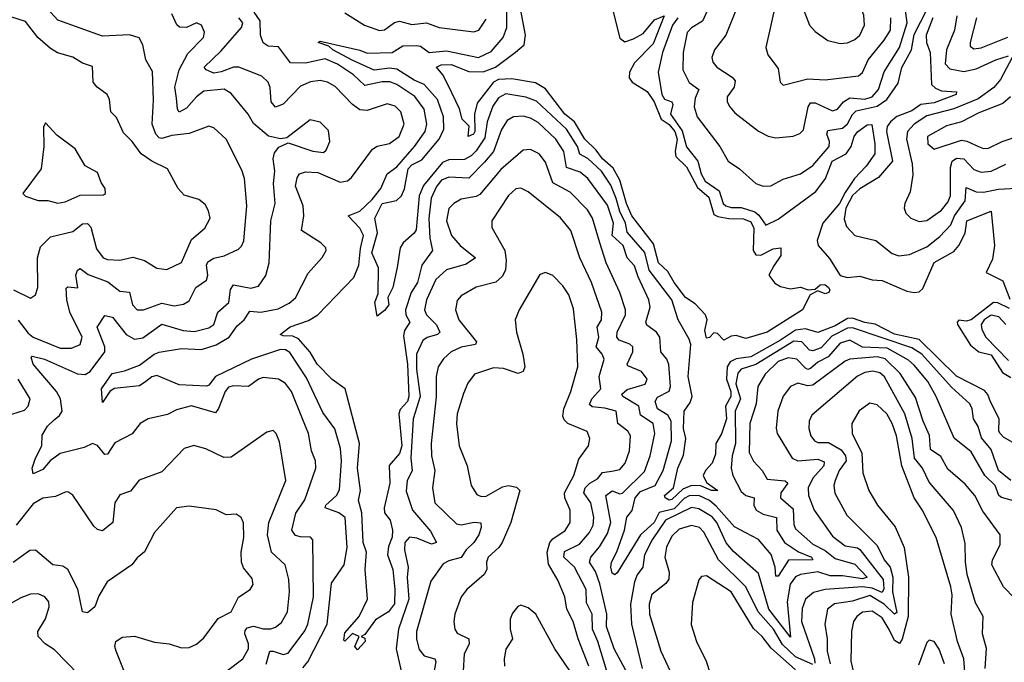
# Model space of a CAD drawing. Extents: x 1552294 to 1694791, y 811929 to 917222.
# Tile 510 of 643: x 1646211 to 1650189, y 887951 to 890547. Entities that reach past the tile are written whole.
import ezdxf

# ---------------------------------------------------------------- set-up
doc = ezdxf.new("R2010")
doc.units = 0

msp = doc.modelspace()

# ---------------------------------------------------------------- linework, layer by layer
at = {"layer": '0CON10XD'}
for points in [[(1649525, 890450.7), (1649555, 890453.9), (1649585, 890467.1), (1649605, 890484.5), (1649623.8, 890525), (1649620.4, 890565), (1649601.6, 890615), (1649593.4, 890663.4), (1649535, 890728), (1649495, 890750.4), (1649472.6, 890752.6), (1649402.9, 890727.1), (1649386.3, 890713.6), (1649372.3, 890687.7), (1649368.1, 890635), (1649371.7, 890601.7), (1649402.1, 890525), (1649425, 890500), (1649475, 890463.1), (1649525, 890450.7)], [(1648603.9, 890595), (1648635, 890472.5), (1648655, 890458.3), (1648690.5, 890470.5), (1648729.1, 890490.9), (1648775, 890546.8), (1648815, 890563.3), (1648770.6, 890449.4), (1648695, 890373.3), (1648673.8, 890335), (1648672.5, 890312.5), (1648685.5, 890295), (1648746.4, 890256.4), (1648774.5, 890215), (1648802, 890145), (1648835, 890123.6), (1648857.6, 890095), (1648867.1, 890065), (1648858.4, 890015), (1648861.1, 889995), (1648905, 889952.6), (1648949.4, 889869.4), (1648995, 889829.6), (1649015, 889760.6), (1649031.3, 889751.3), (1649075, 889743.7), (1649135, 889743), (1649165, 889730.5), (1649176.8, 889705), (1649174.4, 889615), (1649185, 889597.2), (1649205, 889595.3), (1649255, 889621.9), (1649285.6, 889625.6), (1649286.4, 889595), (1649257, 889553), (1649236.7, 889515), (1649261.9, 889481.9), (1649285, 889469.2), (1649325, 889459.4), (1649365, 889466.2), (1649395.7, 889455.7), (1649425, 889458), (1649445, 889476), (1649463, 889477), (1649478.9, 889465), (1649483.1, 889455), (1649479.2, 889445), (1649465, 889439.4), (1649435, 889451.2), (1649404.3, 889435.7), (1649373.8, 889375), (1649230, 889285), (1649145, 889259.2), (1649105, 889271.2), (1649085, 889268.8), (1649055, 889252.5), (1649029.3, 889279.3), (1649015, 889282.5), (1648997.3, 889262.7), (1648985, 889260), (1648978.3, 889291.7), (1648988.8, 889335), (1648981.4, 889355), (1648939.2, 889399.3), (1648900.8, 889425), (1648854.4, 889485), (1648829.5, 889529.5), (1648791, 889565), (1648771.1, 889641.1), (1648684.4, 889755), (1648662.9, 889805), (1648635, 889898.8), (1648607.8, 889947.8), (1648564.9, 889984.9), (1648539.8, 890019.8), (1648494.6, 890065), (1648451.7, 890135), (1648412.5, 890165), (1648335, 890267.6), (1648295, 890292.6), (1648198.5, 890308.5), (1648145, 890305.9), (1648125.1, 890294.9), (1648059.6, 890210.4), (1648048.9, 890165), (1648049.6, 890095), (1648044.2, 890085), (1648023.3, 890075), (1648026.9, 890116.9), (1647997.8, 890145), (1647987.5, 890187.5), (1647942.4, 890282.4), (1647920, 890325), (1647894.6, 890355), (1647913.3, 890365), (1647953.8, 890366.2), (1648025, 890338.4), (1648083.3, 890336.7), (1648133.1, 890355), (1648214, 890416), (1648248.6, 890445), (1648254.5, 890485), (1648216.7, 890685)], [(1649265.8, 890615), (1649225.7, 890435), (1649232.9, 890405), (1649275, 890350), (1649283.3, 890295), (1649295, 890282.5), (1649395, 890308.1), (1649465.4, 890304.6), (1649599.1, 890320.9), (1649616, 890334), (1649639, 890385), (1649703.8, 890465), (1649728.6, 890505), (1649729.6, 890555)], [(1646205, 889332.9), (1646245, 889280), (1646265, 889264), (1646375, 889220.5), (1646420.4, 889219.6), (1646455, 889234.4), (1646463.5, 889265), (1646413.4, 889365), (1646400.9, 889415), (1646398.3, 889461.7), (1646405, 889467.8), (1646445.7, 889464.3), (1646438.1, 889515), (1646445, 889534.4), (1646455, 889542.2), (1646487.5, 889517.5), (1646567.5, 889487.5), (1646615, 889450.3), (1646655, 889446.2), (1646666.2, 889395), (1646685, 889374.6), (1646711.2, 889375), (1646785, 889401.8), (1646835, 889390.3), (1646872.8, 889397.2), (1646895, 889410.6), (1646922.1, 889465), (1646966.2, 889495), (1646971.3, 889515), (1646965.3, 889555), (1646971.4, 889568.6), (1646995, 889583.4), (1647036.6, 889593.4), (1647095, 889620), (1647107.4, 889632.6), (1647115.8, 889654.2), (1647128, 889795), (1647118.8, 889905), (1647108.7, 889938.7), (1647045, 890064.2), (1646995, 890110.6), (1646975, 890117.5), (1646895, 890087.3), (1646825, 890079.2), (1646785, 890066.6), (1646775, 890069.5), (1646761.2, 890085), (1646745.8, 890125), (1646751.5, 890221.5), (1646747.7, 890337.7), (1646721.1, 890385), (1646707.8, 890445), (1646693.4, 890473.4), (1646655, 890485.8), (1646545, 890481.1), (1646365, 890545.2), (1646322.6, 890592.6)], [(1650215, 888685.2), (1650165.6, 888725), (1650135, 888810), (1650096.9, 888856.9), (1650082.8, 888902.8), (1650063.8, 888935), (1650059.1, 888975), (1650048.9, 888995), (1649975, 889062.9), (1649855, 889195.1), (1649815, 889220.6), (1649575, 889302.4), (1649555, 889300.6), (1649492.1, 889267.9), (1649448.1, 889221.9), (1649415, 889209.2), (1649401.9, 889211.9), (1649371.1, 889245), (1649338.3, 889248.3), (1649185, 889153.8), (1649125.1, 889134.9), (1649111.5, 889118.5), (1649104.2, 889075.8), (1649123.2, 889015), (1649101.3, 888965), (1649103.2, 888835), (1649088.8, 888785), (1649084.7, 888735), (1649091.8, 888705), (1649125, 888641.2), (1649145, 888625.2), (1649178.2, 888615), (1649177.3, 888585), (1649186.2, 888565), (1649215, 888549.5), (1649268.3, 888535), (1649269.6, 888485), (1649300.3, 888435), (1649357.3, 888397.3), (1649409.2, 888375), (1649414.4, 888365), (1649316.7, 888363.4), (1649275, 888298.5), (1649265, 888298.8), (1649263.1, 888335), (1649246.7, 888386.7), (1649195, 888447.3), (1649143.7, 888473.7), (1649098.3, 888498.3), (1649025, 888581.5), (1648997, 888605), (1648954.1, 888624.1), (1648915, 888623), (1648895, 888612), (1648855, 888570.1), (1648793.7, 888556.3), (1648773.8, 888515), (1648718.8, 888465), (1648625, 888311.4), (1648615, 888304.4), (1648605, 888310.6), (1648598.9, 888335), (1648601.7, 888355), (1648623.4, 888396.6), (1648654.8, 888485), (1648663, 888537), (1648685.4, 888564.6), (1648696.9, 888615), (1648719.1, 888640.9), (1648777.5, 888665), (1648810.7, 888725), (1648843.7, 888845), (1648843.2, 888925), (1648828.9, 888948.9), (1648788, 888975), (1648778.6, 889005), (1648788.1, 889021.9), (1648834.2, 889045.7), (1648840.3, 889065), (1648833.3, 889153.3), (1648825.2, 889175.2), (1648800.4, 889205), (1648796.9, 889265), (1648784.1, 889284.1), (1648745, 889313.1), (1648740, 889325), (1648758.3, 889385), (1648752.5, 889415), (1648708.8, 889508.8), (1648695, 889552.2), (1648664.7, 889585), (1648648.5, 889635), (1648604.5, 889674.5), (1648609.4, 889725), (1648585, 889797.8), (1648506.2, 889905), (1648475, 889930.9), (1648420.2, 889950.2), (1648409.2, 890015), (1648377, 890065), (1648305, 890131.6), (1648275, 890148.9), (1648245, 890157.1), (1648205.8, 890154.2), (1648179.7, 890140.2), (1648157.1, 890102.9), (1648125.2, 890015), (1648088, 889972), (1648025, 889907.2), (1647945, 889910.4), (1647915, 889898.4), (1647895, 889873.1), (1647873.4, 889826.6), (1647863.8, 889743.8), (1647867.2, 889665), (1647878.6, 889615), (1647835.5, 889555), (1647818.6, 889485), (1647792.5, 889445), (1647768.9, 889375), (1647770.2, 889355), (1647786.8, 889325), (1647765, 889291.2), (1647760.9, 889269.1), (1647777, 889155), (1647782.7, 889025), (1647777.1, 889005), (1647748.6, 888971.4), (1647742.1, 888955), (1647754.5, 888825), (1647745, 888793.9), (1647703.7, 888746.3), (1647706.2, 888673.8), (1647683.4, 888575), (1647684.7, 888554.7), (1647708.2, 888525), (1647716.4, 888485), (1647715, 888455.8), (1647701.3, 888418.6), (1647697.2, 888385), (1647718.6, 888325), (1647726.5, 888245), (1647725, 888186.2), (1647701.4, 888155), (1647648.1, 888121.9), (1647605, 888062.5), (1647590, 888055), (1647605, 888047.5), (1647606, 888035), (1647575, 888001.2), (1647564.2, 888015), (1647582.5, 888055), (1647555, 888066.7), (1647525, 888036.2), (1647520.3, 888040.3), (1647525, 888069.2), (1647582.2, 888135), (1647615.8, 888205), (1647606.5, 888325), (1647611.6, 888395), (1647598.2, 888435), (1647592.5, 888555), (1647579.8, 888605), (1647587.7, 888645), (1647576.2, 888735), (1647584, 888834), (1647525.6, 889055.6), (1647473.6, 889093.6), (1647412.6, 889155), (1647384.1, 889204.1), (1647337.3, 889257.3), (1647315, 889269), (1647275, 889269.1), (1647263.1, 889275), (1647304.1, 889305.9), (1647378.3, 889331.7), (1647415.5, 889354.5), (1647561.2, 889505), (1647581.6, 889555), (1647588, 889622), (1647600.5, 889675), (1647585, 889704.7), (1647537.5, 889755), (1647585, 889773.8), (1647635, 889821.2), (1647670.3, 889865), (1647695.6, 889924.4), (1647735, 889952.2), (1647805.5, 890035), (1647848.4, 890095), (1647855.6, 890125), (1647844.8, 890185), (1647807.1, 890237.2), (1647735, 890284.8), (1647706.2, 890296.2), (1647675, 890295.8), (1647605, 890281.3), (1647559.7, 890325), (1647495, 890367.1), (1647445, 890388.7), (1647365, 890372.1), (1647305, 890372.5), (1647256.9, 890436.9), (1647215, 890440.3), (1647193.9, 890453.9), (1647183.2, 890485), (1647182.2, 890542.2), (1647158.2, 890578.2)], [(1650230, 888835), (1650185, 888860), (1650172, 888875), (1650166, 888885), (1650168.1, 888935), (1650132.7, 889002.7), (1650122.4, 889032.4), (1650109, 889049), (1649995, 889106.9), (1649845, 889254.9), (1649745, 889276.6), (1649666.2, 889316.2), (1649625, 889323), (1649575, 889341.5), (1649555, 889340.4), (1649505, 889309.6), (1649435, 889283.8), (1649385, 889297.7), (1649345, 889293.3), (1649285, 889251.6), (1649165, 889185.1), (1649105, 889176.8), (1649080.7, 889165), (1649069.3, 889145), (1649066.2, 889095), (1649083.1, 889045), (1649083.5, 889025), (1649061.6, 888985), (1649065.7, 888935), (1649046.6, 888873.4), (1649022.5, 888835), (1649021.3, 888791.3), (1649008.8, 888755), (1648981.7, 888725), (1648972.6, 888705), (1648985, 888677.4), (1649030.8, 888645), (1649005.5, 888644.5), (1648963.2, 888663.2), (1648925, 888665.6), (1648889.7, 888650.3), (1648845, 888608.1), (1648835, 888606.1), (1648818.1, 888615), (1648815.6, 888625), (1648851.6, 888655), (1648869.1, 888735), (1648892.3, 888787.7), (1648901.5, 888855), (1648893.2, 888895), (1648895.3, 888965), (1648919.8, 889000.2), (1648927.4, 889025), (1648910.9, 889105), (1648921.6, 889235), (1648915, 889256.9), (1648870.8, 889335), (1648845, 889415.3), (1648753.2, 889535), (1648736.3, 889606.3), (1648665, 889688.2), (1648658.7, 889725), (1648635, 889771.8), (1648621.1, 889825), (1648598.7, 889878.7), (1648561.5, 889935), (1648506.3, 889986.3), (1648473.6, 890003.6), (1648464.6, 890035), (1648420.5, 890105), (1648298.2, 890218.2), (1648255, 890234.5), (1648175, 890247.8), (1648145, 890231.1), (1648122.9, 890197.1), (1648098.8, 890135), (1648089.8, 890070.2), (1648055, 890017.1), (1648035, 889996.7), (1648008.3, 889981.7), (1647945, 889980.5), (1647919.6, 889970.4), (1647842.2, 889877.8), (1647824.9, 889835), (1647812, 889698), (1647805, 889684.5), (1647760, 889645), (1647748.1, 889625), (1647736.1, 889546.1), (1647718, 889465), (1647698.8, 889425), (1647701.6, 889395), (1647685, 889372.7), (1647655, 889348.8), (1647645.3, 889405), (1647659, 889441), (1647660.6, 889545), (1647633.8, 889605), (1647655.9, 889685.9), (1647645.6, 889745), (1647675, 889804.6), (1647733.8, 889816.2), (1647753.9, 889836.1), (1647765, 889864), (1647780, 889945), (1647795, 889960.9), (1647835, 889981), (1647905.2, 890065), (1647923.8, 890105), (1647923.6, 890155), (1647899.2, 890225), (1647845, 890285.8), (1647805, 890302.2), (1647735, 890347.8), (1647705, 890351.5), (1647642.6, 890342.6), (1647553.5, 890383.5), (1647476.2, 890425), (1647460, 890440), (1647416.7, 890455), (1647425, 890460), (1647585, 890424.3), (1647615, 890412.2), (1647715, 890414.4), (1647758.4, 890441.6), (1647813.3, 890443.3), (1647829.8, 890439.8), (1647865, 890414.8), (1647935, 890421.9), (1648065, 890394.8), (1648115, 890418.2), (1648164.7, 890475), (1648178.8, 890515), (1648179.3, 890585)], [(1647525, 890575.4), (1647604.4, 890525), (1647665, 890503.1), (1647685, 890505.9), (1647725, 890535.2), (1647745, 890541), (1647795, 890527.7), (1647854.3, 890534.3), (1647906, 890516), (1648045, 890498.2), (1648065.5, 890505), (1648095, 890549.4)], [(1648990, 890585), (1648969.1, 890540.9), (1648925, 890514.7), (1648907.9, 890495), (1648890.9, 890415), (1648889.7, 890345), (1648915, 890293.1), (1648954.5, 890265), (1648939.8, 890229.8)], [(1648939.8, 890229.8), (1648935.8, 890195), (1648947.9, 890155), (1649038.9, 890035), (1649072.9, 889975), (1649118.1, 889945), (1649185, 889885.5), (1649215, 889874.6), (1649245, 889876.4), (1649295, 889903.3), (1649365, 889923.8), (1649415, 889957.5), (1649481.6, 890035), (1649482.3, 890055), (1649471.2, 890085), (1649475, 890099.6), (1649535, 890108.3), (1649555, 890126.4), (1649575, 890163.5), (1649590.6, 890179.4), (1649675, 890197.5), (1649714.3, 890225), (1649759.5, 890290.5), (1649775, 890354.3), (1649813.5, 890425), (1649825, 890488), (1649875, 890586.7)], [(1649107.5, 890595), (1649063.9, 890485), (1649017.8, 890425), (1649007.5, 890395), (1649011.1, 890375), (1649026.7, 890355), (1649089.5, 890315), (1649100.7, 890300.7), (1649096.8, 890275), (1649069.5, 890235), (1649069.5, 890215), (1649079.4, 890195), (1649100.5, 890170.5), (1649195, 890096.5), (1649235, 890076.4), (1649265, 890069.6), (1649335, 890076.7), (1649362.2, 890087.8), (1649377.3, 890102.7), (1649395.6, 890194.4), (1649405, 890211.1), (1649425, 890210.7), (1649495, 890179.2), (1649515, 890186), (1649539, 890215), (1649565, 890231.7), (1649625, 890225.7), (1649654.2, 890235), (1649679.7, 890265), (1649703.2, 890336.8), (1649765.2, 890435.2), (1649796.7, 890535), (1649788.4, 890595)], [(1646959.2, 889705), (1646980, 889745), (1646973.3, 889775), (1646959.8, 889799.8), (1646935, 889820), (1646875, 889837.8), (1646851.5, 889865), (1646808.2, 889945), (1646745, 889975.9), (1646701.8, 890005), (1646665, 890055.6), (1646630.2, 890090.2), (1646602.1, 890152.1), (1646578.8, 890175), (1646573.1, 890225), (1646564.3, 890245), (1646524, 890275), (1646507.5, 890295), (1646505, 890358), (1646465, 890371.2), (1646426, 890396), (1646363.5, 890413.5), (1646335, 890430.4), (1646284.7, 890474.7), (1646235, 890539.4), (1646175, 890559.2)], [(1647355, 887927.8), (1647375, 887952.3), (1647453.5, 888105), (1647470, 888270), (1647521.6, 888345), (1647533.5, 888415), (1647526.1, 888535), (1647500, 888555), (1647444.6, 888575), (1647447.3, 888585), (1647490.8, 888625), (1647503, 888647), (1647511, 888765), (1647506.5, 888815), (1647484.3, 888894.3), (1647435, 888960.5), (1647369.8, 889099.8), (1647302.4, 889202.4), (1647285, 889213.6), (1647264, 889215), (1647147.8, 889175), (1647002.2, 889105), (1646975, 889070.6), (1646965, 889067), (1646855, 889072.3), (1646765, 889109.2), (1646745, 889104.7), (1646720.8, 889085), (1646695, 889068), (1646592.8, 889057.2), (1646575, 889044.3), (1646545, 889000), (1646541.2, 889055), (1646585, 889117.7), (1646635, 889128.2), (1646695, 889151.1), (1646753.8, 889195), (1646775, 889203.7), (1646865, 889218.4), (1646945, 889214.8), (1647005, 889233.1), (1647057.2, 889265), (1647089.3, 889310.7), (1647117.9, 889335), (1647140, 889370), (1647185, 889365.6), (1647255, 889378.4), (1647298.9, 889401.1), (1647325, 889423.8), (1647376.9, 889523.1), (1647433.3, 889586.7), (1647448.9, 889615), (1647447.8, 889625), (1647428.1, 889645), (1647348.9, 889695), (1647358.7, 889755), (1647356, 889795), (1647324.7, 889875), (1647331.2, 889908.8), (1647341.5, 889925), (1647365, 889931.8), (1647415, 889929.8), (1647505, 889890.2), (1647535, 889895.4), (1647551.1, 889908.9), (1647635.7, 890024.3), (1647655, 890036.2), (1647705, 890046.5), (1647743.8, 890075), (1647764.7, 890125), (1647750.6, 890175), (1647727.1, 890197.1), (1647695, 890207.1), (1647615, 890180.4), (1647585, 890183.3), (1647555, 890204.6), (1647485, 890277.8), (1647455, 890294.7), (1647425, 890301.6), (1647386.1, 890296.1), (1647345, 890278.4), (1647275, 890205.3), (1647245, 890193.6), (1647226.8, 890215), (1647222.8, 890272.8), (1647215.3, 890295), (1647188.9, 890318.9), (1647096, 890356), (1647075, 890354.8), (1647025, 890336.4), (1646995, 890331.2), (1646963.8, 890345), (1646955.6, 890355), (1647025, 890420.9), (1647107.6, 890515), (1647112.4, 890535), (1647095.8, 890555)], [(1647175, 889470.5), (1647205.9, 889514.1), (1647219.3, 889565), (1647225.9, 889735), (1647242.4, 889805), (1647235.7, 889885), (1647241.7, 889935), (1647234.7, 889985), (1647240.2, 890009.8), (1647258.2, 890031.8), (1647295, 890050), (1647395, 890015.9), (1647438.8, 890011.2), (1647449.4, 890020.6), (1647464.4, 890055), (1647459.1, 890099.1), (1647425, 890133.1), (1647385, 890142.2), (1647290, 890070), (1647265, 890065.6), (1647216, 890076), (1647155, 890128.2), (1647133.8, 890165), (1647065, 890249.5), (1647036.7, 890266.8), (1646955, 890258.1), (1646924.6, 890235.4), (1646885, 890189.3), (1646855, 890172.9), (1646848.4, 890185), (1646845, 890230), (1646837.2, 890275), (1646855.6, 890345), (1646889.9, 890410.1), (1646953.2, 890475), (1646956.9, 890496.9), (1646945, 890525.7), (1646925, 890534.5), (1646885, 890515.7), (1646856.5, 890516.5), (1646846.2, 890526.2), (1646825, 890571.5)], [(1648869.7, 890555), (1648848.4, 890525), (1648807.6, 890415), (1648789.7, 890335), (1648805, 890244.5), (1648816, 890226), (1648845.8, 890215.8), (1648849, 890205), (1648840.2, 890165), (1648887.6, 890097.6), (1648905, 890033.3), (1648951.1, 889975), (1648963.7, 889925), (1648979.8, 889895), (1649036.5, 889855), (1649053.3, 889805), (1649063.8, 889795), (1649085, 889787.7), (1649125, 889788), (1649181.1, 889771), (1649197.5, 889757.5), (1649225, 889717.3), (1649275, 889741.5), (1649427.1, 889853), (1649465.8, 889905), (1649492.5, 889975), (1649549.7, 890005), (1649570, 890035), (1649582, 890075), (1649595, 890094.3), (1649635, 890121.8), (1649653.7, 890123.7), (1649666, 890046), (1649665.4, 890004.6), (1649630.9, 889955), (1649584, 889906), (1649545, 889848.5), (1649523, 889805), (1649456, 889725), (1649432.4, 889655), (1649436.8, 889635), (1649482.7, 889582.7), (1649525, 889513.4), (1649555, 889504.8), (1649605, 889510.6), (1649655, 889496.1), (1649695, 889492.8), (1649795, 889450.3), (1649825, 889444.7), (1649845, 889447.9), (1649859.6, 889460.4), (1649904.6, 889565.4), (1649985, 889610.8), (1650005.3, 889634.7), (1650030.8, 889685), (1650036.7, 889735), (1650135, 889773.6), (1650149.2, 889635), (1650140.3, 889579.7), (1650115.8, 889525), (1650182.4, 889492.4), (1650211.5, 889418.5)], [(1649899.6, 890555), (1649873.3, 890485), (1649874.7, 890455), (1649888.9, 890415), (1649894.9, 890284.9), (1649910, 890270), (1649935, 890259.8), (1649995.2, 890255.2), (1649994.4, 890245), (1649905, 890211.2), (1649851.9, 890205), (1649815, 890178.5), (1649755, 890155.4), (1649728.6, 890135), (1649715.4, 890115), (1649712.2, 890095), (1649737.3, 889975), (1649680.4, 889909.6), (1649605, 889863.5), (1649575, 889836.5), (1649548.1, 889785), (1649541, 889741), (1649551.2, 889711.2), (1649584.7, 889674.8), (1649670, 889655), (1649735, 889601.8), (1649763, 889593), (1649805, 889598.9), (1649875, 889629.5), (1649928.6, 889671.4), (1649972.4, 889717.6), (1649987.6, 889755), (1650029.9, 889815), (1650035, 889869.1), (1650075, 889851.9), (1650105, 889850), (1650165, 889862.4), (1650309.3, 889870.7)], [(1649997.1, 890562.9), (1649987.9, 890505), (1649954.9, 890425), (1649949.4, 890369.4), (1649968.2, 890348.2), (1650025, 890338.5), (1650075, 890348.5), (1650153.6, 890385), (1650205, 890401.2)], [(1650075.9, 890555), (1650050.8, 890455), (1650050.8, 890440.8), (1650065, 890430), (1650095, 890433.7), (1650203.1, 890476.9)], [(1650220.8, 890395), (1650172.8, 890305), (1650146.8, 890273.2), (1650082.5, 890227.5), (1649985, 890187), (1649875, 890159), (1649823.8, 890125), (1649797.6, 890095), (1649793.9, 890065), (1649815.7, 889965), (1649819.1, 889920.9), (1649808.8, 889851.2), (1649786.5, 889805), (1649783.3, 889785), (1649791.1, 889765), (1649810.6, 889745), (1649845, 889731.3), (1649875, 889736), (1649935, 889777.5), (1649960.4, 889809.6), (1649971.6, 889835), (1649970.6, 889949.4), (1649978.4, 889975), (1649995, 889987.2), (1650025, 889985.2), (1650065, 889941.8), (1650095, 889931.7), (1650135, 889935.7), (1650195, 889963.4)], [(1650213.4, 890235), (1650182.1, 890207.9), (1650085, 890171), (1650015.1, 890134.9), (1649955, 890118.8), (1649878.5, 890075), (1649879.2, 890045), (1649905, 890023.8), (1650015, 890060.4), (1650037, 890057), (1650084.2, 890034.2), (1650105, 890026.9), (1650125, 890028.1), (1650180, 890055), (1650255, 890081.1)], [(1646365, 889805.4), (1646395, 889811.3), (1646455, 889838.4), (1646550, 889840), (1646557.5, 889845), (1646556.7, 889865), (1646539.7, 889889.7), (1646525, 889930), (1646475, 889956), (1646434.4, 890025), (1646360.8, 890080.8), (1646315, 890130), (1646307, 890113), (1646308.6, 890035), (1646297.1, 889945), (1646223.3, 889845), (1646234.3, 889834.3), (1646285, 889816.7), (1646325, 889816.5), (1646365, 889805.4)], [(1648685, 887869.7), (1648612, 888005), (1648582.1, 888095), (1648582.2, 888145), (1648555, 888267.5), (1648537.1, 888317.1), (1648513.4, 888355), (1648518.1, 888375), (1648552.6, 888417.4), (1648585, 888471.1), (1648599, 888515), (1648579.2, 888625), (1648605, 888643), (1648635, 888631.9), (1648646.3, 888633.7), (1648735, 888721.8), (1648758.4, 888785), (1648777.3, 888875), (1648769.5, 888915), (1648719.2, 888949.2), (1648712.7, 888985), (1648646.9, 889025), (1648643.5, 889033.5), (1648665, 889052.8), (1648737.9, 889075), (1648745.4, 889095), (1648722.5, 889125), (1648668.3, 889148.3), (1648664.7, 889155), (1648687.8, 889205), (1648687.7, 889225), (1648675.6, 889235.6), (1648632.6, 889252.6), (1648623.2, 889265), (1648624.1, 889285), (1648658.4, 889355), (1648657.8, 889375), (1648635.8, 889445), (1648579.8, 889565), (1648554.7, 889645.3), (1648524.7, 889745), (1648505, 889778.2), (1648435, 889850.3), (1648365, 889887.8), (1648335, 889971.1), (1648309.6, 890005), (1648275, 890023.1), (1648245, 890019.6), (1648155, 889942.5), (1648069.3, 889840.7), (1648055, 889832.1), (1647995, 889821.4), (1647965.2, 889804.8), (1647945.2, 889784.8), (1647935.8, 889735), (1647955.3, 889675), (1647990.7, 889635), (1648052.2, 889585), (1648015, 889559.6), (1647935, 889536.8), (1647892.1, 889497.9), (1647854.3, 889415), (1647846.2, 889375), (1647854.6, 889354.6), (1647895, 889314.8), (1647908.7, 889285), (1647898.8, 889275), (1647856.9, 889263.1), (1647839.4, 889250.6), (1647814.4, 889195), (1647813.5, 889135), (1647828.1, 889025), (1647800.8, 888935), (1647790.9, 888775), (1647796.7, 888725), (1647775.6, 888684.4), (1647771.8, 888641.8), (1647798.1, 888565), (1647870.6, 888480.6), (1647895.4, 888435), (1647875, 888427.9), (1647815, 888451.9), (1647785, 888456.8), (1647767.1, 888435), (1647765.8, 888405), (1647780.8, 888335), (1647776.3, 888293.7), (1647783, 888205), (1647740.6, 888085), (1647731.2, 888005), (1647752.2, 887915)], [(1648582.3, 887915), (1648545.8, 888035), (1648524.3, 888085), (1648523.3, 888145), (1648501.1, 888191.1), (1648498.7, 888245), (1648451.7, 888335), (1648409.1, 888375), (1648412.3, 888397.7), (1648472.4, 888427.6), (1648513.1, 888475), (1648527.2, 888505), (1648529.8, 888535), (1648518.1, 888595), (1648489.5, 888635), (1648495.6, 888655), (1648514.7, 888675), (1648545, 888692.3), (1648565, 888717.6), (1648602.5, 888722.5), (1648635, 888729.3), (1648657.4, 888755), (1648674.2, 888805), (1648678, 888865), (1648667.1, 888885), (1648627.8, 888915), (1648620, 888965), (1648575, 888978), (1648523.5, 888983.5), (1648512.3, 888992.3), (1648521.6, 889015), (1648558.9, 889055), (1648551.9, 889105), (1648572, 889175), (1648564.2, 889195), (1648540, 889225), (1648550.7, 889265), (1648543.3, 889305), (1648561.9, 889335), (1648563.2, 889365), (1648520.5, 889485), (1648473.8, 889585), (1648437.1, 889695), (1648396.1, 889746.1), (1648265, 889851.2), (1648235, 889866.2), (1648215, 889863.6), (1648185, 889836.4), (1648118.2, 889735), (1648117.7, 889707.7), (1648170.5, 889615), (1648176.3, 889575), (1648173, 889535), (1648160.2, 889509.8), (1648135, 889486), (1648055, 889466.1), (1647995, 889431.5), (1647977.6, 889412.4), (1647971.2, 889375), (1647985.4, 889335), (1648056.9, 889245), (1648052, 889235), (1647995, 889223.8), (1647954.5, 889205.5), (1647923.2, 889176.8), (1647902, 889145), (1647892.9, 889105), (1647893.2, 889023.2), (1647873, 888835), (1647874.3, 888785), (1647887.4, 888725), (1647878.2, 888655), (1647887.7, 888595), (1647975, 888510), (1647995, 888506.4), (1648047.1, 888517.1), (1648074.4, 888514.4), (1648075.4, 888495.4), (1648066.2, 888465), (1648044.9, 888435.1), (1648014.4, 888405), (1647995, 888373.6), (1647945, 888360.8), (1647922.2, 888347.8), (1647871.3, 888278.7), (1647813.9, 888075), (1647814.4, 888044.4), (1647825, 888002), (1647845, 887976.8), (1647888.2, 887965), (1647892.1, 887952.1), (1647882.4, 887902.4)], [(1646185.5, 889455), (1646255, 889422.5), (1646274.5, 889435.5), (1646284.5, 889465), (1646282.7, 889585), (1646295, 889628.8), (1646335, 889669.5), (1646425, 889691.3), (1646465, 889722.9), (1646485, 889723.8), (1646498.2, 889708.2), (1646521.8, 889621.8), (1646547.5, 889585), (1646565, 889578.5), (1646615, 889575.4), (1646668, 889588), (1646715, 889574.5), (1646765, 889543.6), (1646805, 889537.1), (1646865, 889566.7), (1646905, 889658.5), (1646959.2, 889705)], [(1648510.6, 887935), (1648466.9, 888045), (1648446.2, 888115), (1648421, 888165), (1648413.5, 888215), (1648385, 888281.9), (1648347.2, 888347.2), (1648341.9, 888395), (1648352.7, 888435), (1648365, 888450), (1648415, 888482.5), (1648435.3, 888515), (1648434.2, 888565), (1648413, 888615), (1648411.3, 888635), (1648449.1, 888705), (1648469.2, 888770.8), (1648508.1, 888825), (1648514.4, 888855), (1648503.6, 888883.6), (1648425.5, 888915.5), (1648410, 888930), (1648404.7, 888945), (1648408.6, 888975), (1648438, 889045), (1648465.4, 889145), (1648462.2, 889255), (1648448.2, 889378.2), (1648429.2, 889435), (1648405, 889471.4), (1648365, 889512.9), (1648335, 889526), (1648312.8, 889517.2), (1648228.5, 889375), (1648212.2, 889335), (1648217.3, 889285), (1648244.1, 889195), (1648251.1, 889145), (1648245.5, 889125), (1648225, 889117.7), (1648165, 889137.3), (1648125, 889140.4), (1648048.6, 889115), (1648021.3, 889078.7), (1648003.7, 889036.3), (1647977.7, 888955), (1647975.3, 888914.7), (1647986.2, 888825), (1648018.8, 888745), (1648035.4, 888665.4), (1648058.3, 888628.3), (1648075, 888620.5), (1648095, 888622.2), (1648160.8, 888659.2), (1648185, 888665.3), (1648217.9, 888657.9), (1648231.8, 888645), (1648195.2, 888514.8), (1648160, 888435), (1648146.7, 888415), (1648103.5, 888375), (1648096.8, 888355), (1648098.1, 888325), (1648087.2, 888305), (1648017.8, 888245), (1647994.8, 888215.2), (1647968.5, 888145), (1647964.5, 888115.5), (1647968.5, 888085), (1647977.9, 888067.9), (1648026, 888045), (1648026.2, 888023.8), (1648006, 887985), (1648002.5, 887915)], [(1647206.8, 887943.2), (1647221.2, 887995), (1647235, 887995.9), (1647275, 887981.7), (1647295, 887988.1), (1647362.7, 888077.3), (1647375.1, 888104.9), (1647397.8, 888215), (1647395.6, 888445), (1647386.2, 888456.2), (1647345, 888456.9), (1647325, 888463.4), (1647310.4, 888485), (1647327.1, 888552.9), (1647363.2, 888606.8), (1647406.8, 888735), (1647406.1, 888765), (1647389.3, 888805), (1647377.4, 888875), (1647353.4, 888935), (1647308.6, 889045), (1647285, 889076.5), (1647256.7, 889095), (1647195, 889101.1), (1647175.7, 889094.3), (1647135, 889064.7), (1647075, 889067.5), (1647055, 889061.8), (1647041.2, 889045), (1647014.4, 888975.6), (1647001.3, 888958.7), (1646905, 888987.2), (1646845, 888970.4), (1646807.5, 888952.5), (1646730, 888935), (1646698.2, 888915), (1646665, 888874.4), (1646595, 888837.3), (1646565, 888791.4), (1646555, 888790.8), (1646525, 888826.9), (1646505, 888834.5), (1646471.4, 888818.6), (1646375, 888793.8), (1646334.7, 888765.3), (1646305, 888730.2), (1646265, 888712.2), (1646261.9, 888735), (1646275, 888775.6), (1646300.6, 888825), (1646302.2, 888867.8), (1646323.3, 888905), (1646350.1, 888929.9), (1646372.4, 888947.6), (1646382.5, 888965), (1646375.3, 889015), (1646360, 889045), (1646265.3, 889155), (1646256.9, 889183.1), (1646261.9, 889188.1), (1646310.5, 889175), (1646445, 889116.5), (1646475, 889113.3), (1646495, 889125.9), (1646554.7, 889205), (1646554.8, 889225), (1646524.1, 889305), (1646555, 889352.2), (1646585.4, 889345), (1646641.4, 889275), (1646675, 889255.9), (1646709, 889261), (1646785, 889316.4), (1646870.9, 889290.9), (1646916.8, 889286.8), (1646975, 889301.4), (1646994.7, 889315), (1647011.8, 889365), (1647055.9, 889405), (1647062.5, 889457.5), (1647074.2, 889475.8), (1647145, 889462.1), (1647175, 889470.5)], [(1650210, 889380), (1650162.6, 889402.6), (1650145, 889404.9), (1650055, 889334.4), (1650035, 889328.5), (1650005, 889332.7), (1649997.9, 889325), (1649999.2, 889315), (1650051.5, 889231.5), (1650085.4, 889205), (1650135, 889192.3), (1650181.8, 889121.8), (1650215, 889100.9)], [(1650194.9, 889314.9), (1650166.1, 889346.1), (1650135, 889353), (1650106.7, 889335), (1650094.5, 889315), (1650097.6, 889295), (1650114.3, 889265), (1650205, 889170.5)], [(1650225, 888603.1), (1650176.6, 888616.6), (1650165.9, 888625), (1650152.2, 888665), (1650109.8, 888705), (1650055, 888801.5), (1649986.3, 888856.3), (1649912.9, 889025), (1649879, 889085), (1649825, 889151.1), (1649800.8, 889170.8), (1649715, 889219.4), (1649615, 889223.4), (1649565, 889252), (1649525, 889240.7), (1649477.5, 889185), (1649435, 889163.3), (1649405, 889137.4), (1649395, 889134), (1649385, 889139.3), (1649350.9, 889175), (1649315, 889180.8), (1649275, 889165.9), (1649221.9, 889115), (1649192.5, 889065), (1649186.7, 888995), (1649161, 888915), (1649158.3, 888798.3), (1649175, 888763.6), (1649210.8, 888725), (1649231, 888691), (1649303.3, 888683.3), (1649313.8, 888675), (1649285.7, 888635), (1649284.7, 888615), (1649335, 888570.8), (1649337.6, 888507.6), (1649345, 888489.5), (1649415, 888428.5), (1649465, 888402.5), (1649505, 888370.1), (1649585, 888346.9), (1649634.1, 888295), (1649615, 888287.8), (1649535, 888300.3), (1649485, 888299.4), (1649435, 888315.6), (1649365.2, 888304.8), (1649345, 888296), (1649323.4, 888266.6), (1649311.1, 888195), (1649325, 888052.2), (1649237.4, 888165), (1649195, 888310), (1649095, 888398.7), (1649065, 888432.8), (1649026.8, 888515), (1649008.6, 888538.6), (1648955, 888570.8), (1648925, 888576), (1648820.3, 888525), (1648765.5, 888445), (1648734.8, 888385), (1648728.4, 888335), (1648706, 888304), (1648694.6, 888275.4), (1648678, 888185), (1648682.6, 888105), (1648726, 887926)], [(1650229.1, 888209.1), (1650185.9, 888255.9), (1650137.5, 888345), (1650140.8, 888365), (1650171.8, 888425), (1650171.2, 888465), (1650101.9, 888561.9), (1650069.3, 888625), (1650030.2, 888670.2), (1649960.8, 888730.8), (1649932.4, 888782.4), (1649890.2, 888810.2), (1649886.8, 888866.8), (1649860.9, 888925), (1649830.2, 889020.2), (1649767.3, 889117.3), (1649707.1, 889177.1), (1649675, 889185.1), (1649565, 889175.9), (1649545, 889168), (1649415, 889069.8), (1649395, 889067.4), (1649355, 889078.4), (1649325, 889065.4), (1649295, 889025.7), (1649274.2, 888965), (1649266.5, 888896.5), (1649270.3, 888875), (1649331.2, 888775), (1649354, 888764), (1649435, 888771), (1649461.1, 888761.1), (1649459.2, 888745), (1649414.8, 888695), (1649396.2, 888655), (1649397.5, 888625), (1649420, 888565), (1649495, 888460.8), (1649545, 888420.7), (1649595, 888413.4), (1649605, 888406.3), (1649665, 888328.2), (1649699.2, 888285), (1649702.1, 888247.9), (1649695, 888233), (1649655, 888250.1), (1649615, 888255.2), (1649465, 888244.3), (1649417.3, 888232.7), (1649385.3, 888205), (1649372.5, 888167.5), (1649368.6, 888115), (1649421.7, 887965), (1649422.6, 887947.4)], [(1650111, 887925), (1650116.2, 888006.2), (1650100.7, 888065), (1650102.7, 888135), (1650071.5, 888191.5), (1650039.1, 888305), (1650031.3, 888355), (1650030.8, 888430.9), (1650015.4, 888494.6), (1649983.4, 888563.4), (1649885, 888678.7), (1649858.3, 888735), (1649825.5, 888775), (1649816.8, 888855), (1649786.5, 888955), (1649704.1, 889104.1), (1649685, 889120.7), (1649657.3, 889127.3), (1649625, 889122), (1649595, 889106.2), (1649411.2, 888948.8), (1649400, 888925), (1649399.3, 888895), (1649407.5, 888865), (1649421.5, 888845), (1649435, 888839.1), (1649478.5, 888838.5), (1649529.2, 888809.2), (1649546.7, 888785), (1649550, 888765), (1649521.2, 888725), (1649504.6, 888684.6), (1649500, 888665), (1649504.3, 888634.3), (1649552.5, 888545), (1649675, 888422.2), (1649703.7, 888365), (1649727, 888335), (1649738.7, 888295), (1649736.5, 888235), (1649755, 888152), (1649745, 888144.8), (1649703.8, 888185), (1649645, 888220.3), (1649575, 888197.9), (1649503.1, 888186.9), (1649474.8, 888165.2), (1649462.9, 888105), (1649472.9, 888045), (1649472.6, 887995), (1649484.8, 887945)], [(1646153.3, 888945), (1646230.3, 888969.7), (1646245, 888985.7), (1646253.2, 889015), (1646204.7, 889094.7)], [(1650030.6, 887895), (1650025.2, 887965), (1649999.1, 888035), (1649974.4, 888144.4), (1649977.2, 888222.8), (1649972.5, 888255), (1649913.9, 888455), (1649856.2, 888566.2), (1649824.8, 888614.8), (1649775.1, 888745.1), (1649753.3, 888865), (1649735.4, 888915.4), (1649713.3, 888955), (1649675, 888990.4), (1649645, 888997.1), (1649602.8, 888967.2), (1649572.3, 888915), (1649574, 888875), (1649613.2, 888795), (1649616.7, 888716.7), (1649641.3, 888645), (1649675.6, 888585.6), (1649747.3, 888497.3), (1649784.1, 888415), (1649801.4, 888295), (1649800.7, 888135), (1649775.9, 888044.1), (1649765, 888026.7), (1649745, 888038.2), (1649723.6, 888083.6), (1649695, 888130.8), (1649655, 888156.8), (1649615, 888152.9), (1649592.7, 888135), (1649579.6, 888115), (1649571.2, 888075), (1649569.1, 887955), (1649602.9, 887805)], [(1647046.5, 887915), (1647112.2, 887965), (1647135.4, 888005), (1647134.7, 888025), (1647120.2, 888065), (1647121.5, 888078.5), (1647130.5, 888089.5), (1647155, 888096.6), (1647195, 888085.3), (1647225, 888086.1), (1647245, 888093.1), (1647268, 888112), (1647292.8, 888155), (1647301.4, 888235), (1647298.4, 888285), (1647283.2, 888345), (1647228.2, 888395), (1647212.2, 888465), (1647217, 888515), (1647285.8, 888685), (1647260.9, 888840.9), (1647247.5, 888875), (1647235, 888886.7), (1647209.3, 888880.7), (1647065, 888778.8), (1647035, 888778.2), (1646963.3, 888813.3), (1646915, 888826.9), (1646876, 888815), (1646785, 888720), (1646694.1, 888685.9), (1646658.5, 888641.5), (1646615, 888627.8), (1646595.3, 888594.7), (1646586.7, 888515), (1646545, 888481.2), (1646525, 888487.1), (1646510.5, 888500.5), (1646425, 888625.6), (1646405, 888638.9), (1646395, 888637.8), (1646355, 888620), (1646305, 888614), (1646265, 888590.6), (1646196.2, 888505)], [(1646656.4, 887856.4), (1646601.2, 887995), (1646595.5, 888015), (1646599.5, 888035), (1646625, 888052.7), (1646675, 888056.5), (1646755, 888031.8), (1646815, 888025.4), (1646865, 888009.5), (1646895, 888010), (1646925, 888023.5), (1646955, 888049.4), (1647013.1, 888126.9), (1647065.5, 888155), (1647095, 888213.8), (1647142.5, 888245), (1647154.4, 888265), (1647149.8, 888289.8), (1647115, 888332.2), (1647107, 888355), (1647105.7, 888395), (1647116.6, 888455), (1647114.5, 888514.5), (1647105, 888536), (1647085, 888548.6), (1647045, 888547.1), (1647005, 888566.7), (1646895, 888582.1), (1646845, 888574.5), (1646755.6, 888475), (1646715, 888396.7), (1646685, 888373.3), (1646663.8, 888345), (1646564.2, 888275.8), (1646530.5, 888219.5), (1646514.6, 888175), (1646485, 888150.5), (1646464.4, 888155), (1646445.8, 888245.8), (1646405.9, 888325.9), (1646385, 888338.9), (1646345, 888344.6), (1646275, 888403.3), (1646252.5, 888402.5), (1646185, 888354)], [(1649415, 887941.1), (1649345, 887972.4), (1649292.6, 888022.6), (1649256.5, 888085), (1649193.8, 888155), (1649144.5, 888255), (1649034.3, 888364.3), (1648975, 888476.2), (1648957.7, 888495), (1648925, 888503.3), (1648875, 888488.1), (1648845, 888460.4), (1648824.5, 888415.5), (1648817.2, 888375), (1648834.3, 888315), (1648833.9, 888286.1), (1648821.7, 888268.3), (1648765, 888224.3), (1648754.2, 888185), (1648755.2, 888145.2), (1648801.3, 887995), (1648838.1, 887915)], [(1649345, 887920), (1649247, 888007), (1649210.7, 888055), (1649175, 888087.3), (1649085, 888235.3), (1648985, 888300), (1648965, 888297.5), (1648955, 888283.3), (1648928.3, 888191.7), (1648923.6, 888103.6), (1648944.6, 888035), (1648983.6, 887955), (1649000, 887905)], [(1646449.5, 887899.5), (1646351.2, 888001.2), (1646313.8, 888025), (1646286.2, 888055), (1646284, 888075), (1646315, 888126.2), (1646330, 888175), (1646328.9, 888195), (1646312.5, 888215), (1646285, 888226.9), (1646255, 888225.7), (1646215, 888211.5), (1646160.2, 888179.8)], [(1648468.2, 887865), (1648373.2, 888005), (1648295.7, 888145), (1648265, 888170), (1648235, 888181.2), (1648223.4, 888176.6), (1648201.3, 888148.7), (1648191.9, 888125), (1648192.2, 888085), (1648201.1, 888045), (1648175, 888003.3), (1648167.8, 887965), (1648168.9, 887935)], [(1649947.1, 887945), (1649925, 888004.2), (1649904.5, 888034.5), (1649885, 888040), (1649875, 888030), (1649841.5, 887938.5)]]:
    msp.add_lwpolyline(points, dxfattribs=at)

doc.saveas('drawing.dxf')
